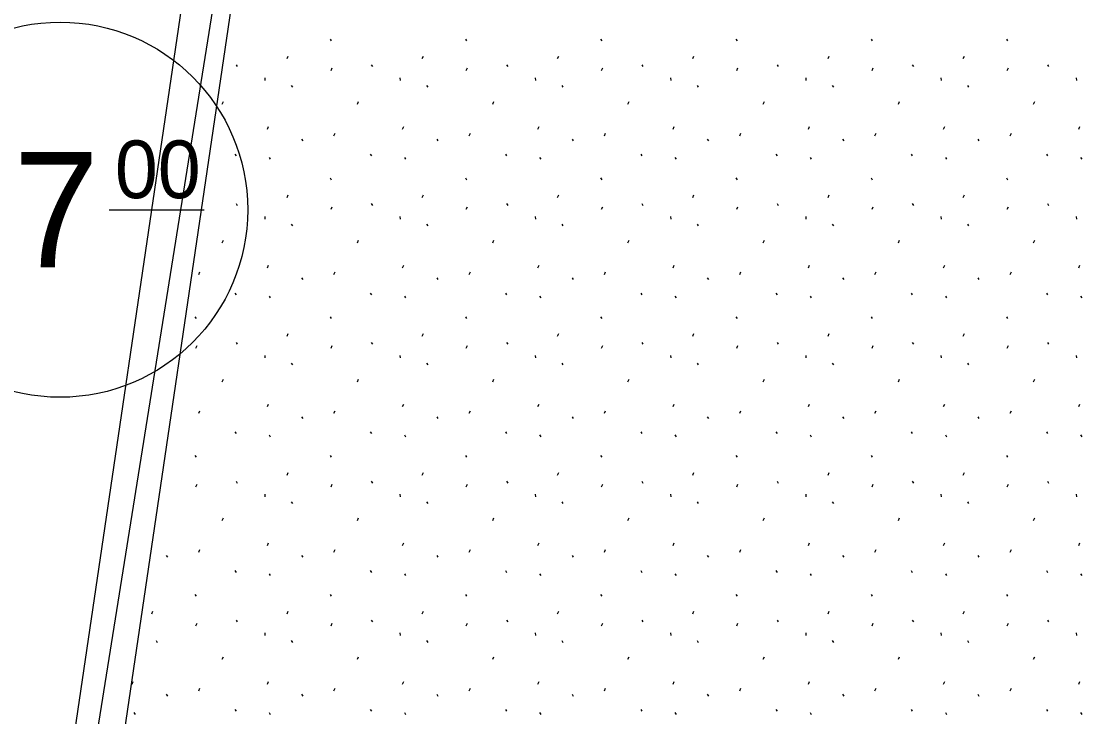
# Model space of a CAD drawing. Extents: x 419396 to 421519, y 4453567 to 4456767.
# Drawn here: x 420668.9 to 420734, y 4454619.2 to 4454661.9 of the extents above; entities that cross this region are included whole.
import ezdxf

# ---------------------------------------------------------------- set-up
doc = ezdxf.new("R2010")
doc.units = 0
for name, color, linetype in [('0_KADASTRO', 7, 'Continuous'), ('Level 28', 7, 'Continuous'), ('Level 41', 7, 'Continuous'), ('Level 58', 7, 'Continuous'), ('Level 62', 7, 'Continuous')]:
    doc.layers.add(name, color=color, linetype=linetype)

msp = doc.modelspace()

# ---------------------------------------------------------------- linework, layer by layer
at = {"layer": '0_KADASTRO'}
msp.add_lwpolyline([(420580.07, 4454615.58), (420581.08, 4454632.15), (420584.15, 4454641.28), (420591.96, 4454733.25), (420641.514, 4454715.555), (420686.15, 4454697.02), (420670.21, 4454597.2), (420624.87, 4454615.52), (420601.26, 4454625.94)], close=True, dxfattribs=at)
at = {"layer": 'Level 28'}
msp.add_line((420672.723, 4454601.182), (420684.247, 4454679.236), dxfattribs=at)
at = {"layer": 'Level 41'}
for p, q in [((420687.869, 4454660.759), (420687.94, 4454660.652)), ((420696.162, 4454660.759), (420696.233, 4454660.652)), ((420704.455, 4454660.759), (420704.526, 4454660.652)), ((420712.748, 4454660.759), (420712.819, 4454660.652)), ((420721.041, 4454660.759), (420721.112, 4454660.652)), ((420729.334, 4454660.759), (420729.405, 4454660.652)), ((420682.099, 4454659.182), (420682.17, 4454659.075)), ((420685.228, 4454659.566), (420685.299, 4454659.725)), ((420690.392, 4454659.182), (420690.463, 4454659.075)), ((420693.521, 4454659.566), (420693.592, 4454659.725)), ((420698.685, 4454659.182), (420698.756, 4454659.075)), ((420701.814, 4454659.566), (420701.885, 4454659.725)), ((420706.978, 4454659.182), (420707.049, 4454659.075)), ((420710.107, 4454659.566), (420710.178, 4454659.725)), ((420715.271, 4454659.182), (420715.342, 4454659.075)), ((420718.4, 4454659.566), (420718.471, 4454659.725)), ((420723.564, 4454659.182), (420723.635, 4454659.075)), ((420726.693, 4454659.566), (420726.764, 4454659.725)), ((420731.857, 4454659.182), (420731.928, 4454659.075)), ((420687.927, 4454658.837), (420687.999, 4454658.997)), ((420696.22, 4454658.837), (420696.292, 4454658.997)), ((420704.513, 4454658.837), (420704.585, 4454658.997)), ((420712.806, 4454658.837), (420712.878, 4454658.997)), ((420721.099, 4454658.837), (420721.171, 4454658.997)), ((420729.392, 4454658.837), (420729.464, 4454658.997)), ((420683.857, 4454658.391), (420683.875, 4454658.231)), ((420685.487, 4454657.921), (420685.557, 4454657.814)), ((420692.15, 4454658.391), (420692.168, 4454658.231)), ((420693.78, 4454657.921), (420693.85, 4454657.814)), ((420700.443, 4454658.391), (420700.461, 4454658.231)), ((420702.073, 4454657.921), (420702.143, 4454657.814)), ((420708.736, 4454658.391), (420708.754, 4454658.231)), ((420710.366, 4454657.921), (420710.436, 4454657.814)), ((420717.029, 4454658.391), (420717.047, 4454658.231)), ((420718.659, 4454657.921), (420718.729, 4454657.814)), ((420725.322, 4454658.391), (420725.34, 4454658.231)), ((420726.952, 4454657.921), (420727.022, 4454657.814)), ((420733.615, 4454658.391), (420733.633, 4454658.231)), ((420681.25, 4454656.777), (420681.322, 4454656.937)), ((420689.543, 4454656.777), (420689.615, 4454656.937)), ((420697.836, 4454656.777), (420697.908, 4454656.937)), ((420706.129, 4454656.777), (420706.201, 4454656.937)), ((420714.422, 4454656.777), (420714.494, 4454656.937)), ((420722.715, 4454656.777), (420722.787, 4454656.937)), ((420731.008, 4454656.777), (420731.08, 4454656.937)), ((420684.022, 4454655.247), (420684.092, 4454655.407)), ((420692.315, 4454655.247), (420692.385, 4454655.407)), ((420700.608, 4454655.247), (420700.678, 4454655.407)), ((420708.901, 4454655.247), (420708.971, 4454655.407)), ((420717.194, 4454655.247), (420717.264, 4454655.407)), ((420725.487, 4454655.247), (420725.557, 4454655.407)), ((420733.78, 4454655.247), (420733.85, 4454655.407)), ((420686.117, 4454654.631), (420686.188, 4454654.525)), ((420688.105, 4454654.839), (420688.176, 4454654.999)), ((420694.41, 4454654.631), (420694.481, 4454654.525)), ((420696.398, 4454654.839), (420696.469, 4454654.999)), ((420702.703, 4454654.631), (420702.774, 4454654.525)), ((420704.691, 4454654.839), (420704.762, 4454654.999)), ((420710.996, 4454654.631), (420711.067, 4454654.525)), ((420712.984, 4454654.839), (420713.055, 4454654.999)), ((420719.289, 4454654.631), (420719.36, 4454654.525)), ((420721.277, 4454654.839), (420721.348, 4454654.999)), ((420727.582, 4454654.631), (420727.653, 4454654.525)), ((420729.57, 4454654.839), (420729.641, 4454654.999)), ((420682.032, 4454653.702), (420682.103, 4454653.595)), ((420684.131, 4454653.51), (420684.202, 4454653.403)), ((420690.325, 4454653.702), (420690.396, 4454653.595)), ((420692.424, 4454653.51), (420692.495, 4454653.403)), ((420698.618, 4454653.702), (420698.689, 4454653.595)), ((420700.717, 4454653.51), (420700.788, 4454653.403)), ((420706.911, 4454653.702), (420706.982, 4454653.595)), ((420709.01, 4454653.51), (420709.081, 4454653.403)), ((420715.204, 4454653.702), (420715.275, 4454653.595)), ((420717.303, 4454653.51), (420717.374, 4454653.403)), ((420723.497, 4454653.702), (420723.568, 4454653.595)), ((420725.596, 4454653.51), (420725.667, 4454653.403)), ((420731.79, 4454653.702), (420731.861, 4454653.595)), ((420733.889, 4454653.51), (420733.96, 4454653.403)), ((420687.869, 4454652.249), (420687.94, 4454652.142)), ((420696.162, 4454652.249), (420696.233, 4454652.142)), ((420704.455, 4454652.249), (420704.526, 4454652.142)), ((420712.748, 4454652.249), (420712.819, 4454652.142)), ((420721.041, 4454652.249), (420721.112, 4454652.142)), ((420729.334, 4454652.249), (420729.405, 4454652.142)), ((420682.099, 4454650.672), (420682.17, 4454650.565)), ((420685.228, 4454651.056), (420685.299, 4454651.215)), ((420690.392, 4454650.672), (420690.463, 4454650.565)), ((420693.521, 4454651.056), (420693.592, 4454651.215)), ((420698.685, 4454650.672), (420698.756, 4454650.565)), ((420701.814, 4454651.056), (420701.885, 4454651.215)), ((420706.978, 4454650.672), (420707.049, 4454650.565)), ((420710.107, 4454651.056), (420710.178, 4454651.215)), ((420715.271, 4454650.672), (420715.342, 4454650.565)), ((420718.4, 4454651.056), (420718.471, 4454651.215)), ((420723.564, 4454650.672), (420723.635, 4454650.565)), ((420726.693, 4454651.056), (420726.764, 4454651.215)), ((420731.857, 4454650.672), (420731.928, 4454650.565)), ((420687.927, 4454650.327), (420687.999, 4454650.487)), ((420696.22, 4454650.327), (420696.292, 4454650.487)), ((420704.513, 4454650.327), (420704.585, 4454650.487)), ((420712.806, 4454650.327), (420712.878, 4454650.487)), ((420721.099, 4454650.327), (420721.171, 4454650.487)), ((420729.392, 4454650.327), (420729.464, 4454650.487)), ((420683.857, 4454649.881), (420683.875, 4454649.721)), ((420685.487, 4454649.411), (420685.557, 4454649.304)), ((420692.15, 4454649.881), (420692.168, 4454649.721)), ((420693.78, 4454649.411), (420693.85, 4454649.304)), ((420700.443, 4454649.881), (420700.461, 4454649.721)), ((420702.073, 4454649.411), (420702.143, 4454649.304)), ((420708.736, 4454649.881), (420708.754, 4454649.721)), ((420710.366, 4454649.411), (420710.436, 4454649.304)), ((420717.029, 4454649.881), (420717.047, 4454649.721)), ((420718.659, 4454649.411), (420718.729, 4454649.304)), ((420725.322, 4454649.881), (420725.34, 4454649.721)), ((420726.952, 4454649.411), (420727.022, 4454649.304)), ((420733.615, 4454649.881), (420733.633, 4454649.721)), ((420681.25, 4454648.267), (420681.322, 4454648.427)), ((420689.543, 4454648.267), (420689.615, 4454648.427)), ((420697.836, 4454648.267), (420697.908, 4454648.427)), ((420706.129, 4454648.267), (420706.201, 4454648.427)), ((420714.422, 4454648.267), (420714.494, 4454648.427)), ((420722.715, 4454648.267), (420722.787, 4454648.427)), ((420731.008, 4454648.267), (420731.08, 4454648.427)), ((420684.022, 4454646.737), (420684.092, 4454646.897)), ((420692.315, 4454646.737), (420692.385, 4454646.897)), ((420700.608, 4454646.737), (420700.678, 4454646.897)), ((420708.901, 4454646.737), (420708.971, 4454646.897)), ((420717.194, 4454646.737), (420717.264, 4454646.897)), ((420725.487, 4454646.737), (420725.557, 4454646.897)), ((420733.78, 4454646.737), (420733.85, 4454646.897)), ((420679.812, 4454646.329), (420679.883, 4454646.489)), ((420686.117, 4454646.121), (420686.188, 4454646.015)), ((420688.105, 4454646.329), (420688.176, 4454646.489)), ((420694.41, 4454646.121), (420694.481, 4454646.015)), ((420696.398, 4454646.329), (420696.469, 4454646.489)), ((420702.703, 4454646.121), (420702.774, 4454646.015)), ((420704.691, 4454646.329), (420704.762, 4454646.489)), ((420710.996, 4454646.121), (420711.067, 4454646.015)), ((420712.984, 4454646.329), (420713.055, 4454646.489)), ((420719.289, 4454646.121), (420719.36, 4454646.015)), ((420721.277, 4454646.329), (420721.348, 4454646.489)), ((420727.582, 4454646.121), (420727.653, 4454646.015)), ((420729.57, 4454646.329), (420729.641, 4454646.489)), ((420682.032, 4454645.192), (420682.103, 4454645.085)), ((420684.131, 4454645), (420684.202, 4454644.893)), ((420690.325, 4454645.192), (420690.396, 4454645.085)), ((420692.424, 4454645), (420692.495, 4454644.893)), ((420698.618, 4454645.192), (420698.689, 4454645.085)), ((420700.717, 4454645), (420700.788, 4454644.893)), ((420706.911, 4454645.192), (420706.982, 4454645.085)), ((420709.01, 4454645), (420709.081, 4454644.893)), ((420715.204, 4454645.192), (420715.275, 4454645.085)), ((420717.303, 4454645), (420717.374, 4454644.893)), ((420723.497, 4454645.192), (420723.568, 4454645.085)), ((420725.596, 4454645), (420725.667, 4454644.893)), ((420731.79, 4454645.192), (420731.861, 4454645.085)), ((420733.889, 4454645), (420733.96, 4454644.893)), ((420679.576, 4454643.739), (420679.647, 4454643.632)), ((420687.869, 4454643.739), (420687.94, 4454643.632)), ((420696.162, 4454643.739), (420696.233, 4454643.632)), ((420704.455, 4454643.739), (420704.526, 4454643.632)), ((420712.748, 4454643.739), (420712.819, 4454643.632)), ((420721.041, 4454643.739), (420721.112, 4454643.632)), ((420729.334, 4454643.739), (420729.405, 4454643.632)), ((420685.228, 4454642.546), (420685.299, 4454642.705)), ((420693.521, 4454642.546), (420693.592, 4454642.705)), ((420701.814, 4454642.546), (420701.885, 4454642.705)), ((420710.107, 4454642.546), (420710.178, 4454642.705)), ((420718.4, 4454642.546), (420718.471, 4454642.705)), ((420726.693, 4454642.546), (420726.764, 4454642.705)), ((420679.634, 4454641.817), (420679.706, 4454641.977)), ((420682.099, 4454642.162), (420682.17, 4454642.055)), ((420687.927, 4454641.817), (420687.999, 4454641.977)), ((420690.392, 4454642.162), (420690.463, 4454642.055)), ((420696.22, 4454641.817), (420696.292, 4454641.977)), ((420698.685, 4454642.162), (420698.756, 4454642.055)), ((420704.513, 4454641.817), (420704.585, 4454641.977)), ((420706.978, 4454642.162), (420707.049, 4454642.055)), ((420712.806, 4454641.817), (420712.878, 4454641.977)), ((420715.271, 4454642.162), (420715.342, 4454642.055)), ((420721.099, 4454641.817), (420721.171, 4454641.977)), ((420723.564, 4454642.162), (420723.635, 4454642.055)), ((420729.392, 4454641.817), (420729.464, 4454641.977)), ((420731.857, 4454642.162), (420731.928, 4454642.055)), ((420683.857, 4454641.371), (420683.875, 4454641.211)), ((420692.15, 4454641.371), (420692.168, 4454641.211)), ((420700.443, 4454641.371), (420700.461, 4454641.211)), ((420708.736, 4454641.371), (420708.754, 4454641.211)), ((420717.029, 4454641.371), (420717.047, 4454641.211)), ((420725.322, 4454641.371), (420725.34, 4454641.211)), ((420733.615, 4454641.371), (420733.633, 4454641.211)), ((420685.487, 4454640.901), (420685.557, 4454640.794)), ((420693.78, 4454640.901), (420693.85, 4454640.794)), ((420702.073, 4454640.901), (420702.143, 4454640.794)), ((420710.366, 4454640.901), (420710.436, 4454640.794)), ((420718.659, 4454640.901), (420718.729, 4454640.794)), ((420726.952, 4454640.901), (420727.022, 4454640.794)), ((420681.25, 4454639.757), (420681.322, 4454639.917)), ((420689.543, 4454639.757), (420689.615, 4454639.917)), ((420697.836, 4454639.757), (420697.908, 4454639.917)), ((420706.129, 4454639.757), (420706.201, 4454639.917)), ((420714.422, 4454639.757), (420714.494, 4454639.917)), ((420722.715, 4454639.757), (420722.787, 4454639.917)), ((420731.008, 4454639.757), (420731.08, 4454639.917)), ((420684.022, 4454638.227), (420684.092, 4454638.387)), ((420692.315, 4454638.227), (420692.385, 4454638.387)), ((420700.608, 4454638.227), (420700.678, 4454638.387)), ((420708.901, 4454638.227), (420708.971, 4454638.387)), ((420717.194, 4454638.227), (420717.264, 4454638.387)), ((420725.487, 4454638.227), (420725.557, 4454638.387)), ((420733.78, 4454638.227), (420733.85, 4454638.387)), ((420679.812, 4454637.819), (420679.883, 4454637.979)), ((420688.105, 4454637.819), (420688.176, 4454637.979)), ((420696.398, 4454637.819), (420696.469, 4454637.979)), ((420704.691, 4454637.819), (420704.762, 4454637.979)), ((420712.984, 4454637.819), (420713.055, 4454637.979)), ((420721.277, 4454637.819), (420721.348, 4454637.979)), ((420729.57, 4454637.819), (420729.641, 4454637.979)), ((420686.117, 4454637.611), (420686.188, 4454637.505)), ((420694.41, 4454637.611), (420694.481, 4454637.505)), ((420702.703, 4454637.611), (420702.774, 4454637.505)), ((420710.996, 4454637.611), (420711.067, 4454637.505)), ((420719.289, 4454637.611), (420719.36, 4454637.505)), ((420727.582, 4454637.611), (420727.653, 4454637.505)), ((420682.032, 4454636.682), (420682.103, 4454636.575)), ((420684.131, 4454636.49), (420684.202, 4454636.383)), ((420690.325, 4454636.682), (420690.396, 4454636.575)), ((420692.424, 4454636.49), (420692.495, 4454636.383)), ((420698.618, 4454636.682), (420698.689, 4454636.575)), ((420700.717, 4454636.49), (420700.788, 4454636.383)), ((420706.911, 4454636.682), (420706.982, 4454636.575)), ((420709.01, 4454636.49), (420709.081, 4454636.383)), ((420715.204, 4454636.682), (420715.275, 4454636.575)), ((420717.303, 4454636.49), (420717.374, 4454636.383)), ((420723.497, 4454636.682), (420723.568, 4454636.575)), ((420725.596, 4454636.49), (420725.667, 4454636.383)), ((420731.79, 4454636.682), (420731.861, 4454636.575)), ((420733.889, 4454636.49), (420733.96, 4454636.383)), ((420679.576, 4454635.229), (420679.647, 4454635.122)), ((420687.869, 4454635.229), (420687.94, 4454635.122)), ((420696.162, 4454635.229), (420696.233, 4454635.122)), ((420704.455, 4454635.229), (420704.526, 4454635.122)), ((420712.748, 4454635.229), (420712.819, 4454635.122)), ((420721.041, 4454635.229), (420721.112, 4454635.122)), ((420729.334, 4454635.229), (420729.405, 4454635.122)), ((420685.228, 4454634.036), (420685.299, 4454634.195)), ((420693.521, 4454634.036), (420693.592, 4454634.195)), ((420701.814, 4454634.036), (420701.885, 4454634.195)), ((420710.107, 4454634.036), (420710.178, 4454634.195)), ((420718.4, 4454634.036), (420718.471, 4454634.195)), ((420726.693, 4454634.036), (420726.764, 4454634.195)), ((420679.634, 4454633.307), (420679.706, 4454633.467)), ((420682.099, 4454633.652), (420682.17, 4454633.545)), ((420687.927, 4454633.307), (420687.999, 4454633.467)), ((420690.392, 4454633.652), (420690.463, 4454633.545)), ((420696.22, 4454633.307), (420696.292, 4454633.467)), ((420698.685, 4454633.652), (420698.756, 4454633.545)), ((420704.513, 4454633.307), (420704.585, 4454633.467)), ((420706.978, 4454633.652), (420707.049, 4454633.545)), ((420712.806, 4454633.307), (420712.878, 4454633.467)), ((420715.271, 4454633.652), (420715.342, 4454633.545)), ((420721.099, 4454633.307), (420721.171, 4454633.467)), ((420723.564, 4454633.652), (420723.635, 4454633.545)), ((420729.392, 4454633.307), (420729.464, 4454633.467)), ((420731.857, 4454633.652), (420731.928, 4454633.545)), ((420683.857, 4454632.861), (420683.875, 4454632.701)), ((420692.15, 4454632.861), (420692.168, 4454632.701)), ((420700.443, 4454632.861), (420700.461, 4454632.701)), ((420708.736, 4454632.861), (420708.754, 4454632.701)), ((420717.029, 4454632.861), (420717.047, 4454632.701)), ((420725.322, 4454632.861), (420725.34, 4454632.701)), ((420733.615, 4454632.861), (420733.633, 4454632.701)), ((420685.487, 4454632.391), (420685.557, 4454632.284)), ((420693.78, 4454632.391), (420693.85, 4454632.284)), ((420702.073, 4454632.391), (420702.143, 4454632.284)), ((420710.366, 4454632.391), (420710.436, 4454632.284)), ((420718.659, 4454632.391), (420718.729, 4454632.284)), ((420726.952, 4454632.391), (420727.022, 4454632.284)), ((420681.25, 4454631.247), (420681.322, 4454631.407)), ((420689.543, 4454631.247), (420689.615, 4454631.407)), ((420697.836, 4454631.247), (420697.908, 4454631.407)), ((420706.129, 4454631.247), (420706.201, 4454631.407)), ((420714.422, 4454631.247), (420714.494, 4454631.407)), ((420722.715, 4454631.247), (420722.787, 4454631.407)), ((420731.008, 4454631.247), (420731.08, 4454631.407)), ((420684.022, 4454629.717), (420684.092, 4454629.877)), ((420692.315, 4454629.717), (420692.385, 4454629.877)), ((420700.608, 4454629.717), (420700.678, 4454629.877)), ((420708.901, 4454629.717), (420708.971, 4454629.877)), ((420717.194, 4454629.717), (420717.264, 4454629.877)), ((420725.487, 4454629.717), (420725.557, 4454629.877)), ((420733.78, 4454629.717), (420733.85, 4454629.877)), ((420679.812, 4454629.309), (420679.883, 4454629.469)), ((420688.105, 4454629.309), (420688.176, 4454629.469)), ((420696.398, 4454629.309), (420696.469, 4454629.469)), ((420704.691, 4454629.309), (420704.762, 4454629.469)), ((420712.984, 4454629.309), (420713.055, 4454629.469)), ((420721.277, 4454629.309), (420721.348, 4454629.469)), ((420729.57, 4454629.309), (420729.641, 4454629.469)), ((420677.824, 4454629.101), (420677.895, 4454628.995)), ((420686.117, 4454629.101), (420686.188, 4454628.995)), ((420694.41, 4454629.101), (420694.481, 4454628.995)), ((420702.703, 4454629.101), (420702.774, 4454628.995)), ((420710.996, 4454629.101), (420711.067, 4454628.995)), ((420719.289, 4454629.101), (420719.36, 4454628.995)), ((420727.582, 4454629.101), (420727.653, 4454628.995)), ((420682.032, 4454628.172), (420682.103, 4454628.065)), ((420684.131, 4454627.98), (420684.202, 4454627.873)), ((420690.325, 4454628.172), (420690.396, 4454628.065)), ((420692.424, 4454627.98), (420692.495, 4454627.873)), ((420698.618, 4454628.172), (420698.689, 4454628.065)), ((420700.717, 4454627.98), (420700.788, 4454627.873)), ((420706.911, 4454628.172), (420706.982, 4454628.065)), ((420709.01, 4454627.98), (420709.081, 4454627.873)), ((420715.204, 4454628.172), (420715.275, 4454628.065)), ((420717.303, 4454627.98), (420717.374, 4454627.873)), ((420723.497, 4454628.172), (420723.568, 4454628.065)), ((420725.596, 4454627.98), (420725.667, 4454627.873)), ((420731.79, 4454628.172), (420731.861, 4454628.065)), ((420733.889, 4454627.98), (420733.96, 4454627.873)), ((420679.576, 4454626.719), (420679.647, 4454626.612)), ((420687.869, 4454626.719), (420687.94, 4454626.612)), ((420696.162, 4454626.719), (420696.233, 4454626.612)), ((420704.455, 4454626.719), (420704.526, 4454626.612)), ((420712.748, 4454626.719), (420712.819, 4454626.612)), ((420721.041, 4454626.719), (420721.112, 4454626.612)), ((420729.334, 4454626.719), (420729.405, 4454626.612)), ((420676.935, 4454625.526), (420677.006, 4454625.685)), ((420685.228, 4454625.526), (420685.299, 4454625.685)), ((420693.521, 4454625.526), (420693.592, 4454625.685)), ((420701.814, 4454625.526), (420701.885, 4454625.685)), ((420710.107, 4454625.526), (420710.178, 4454625.685)), ((420718.4, 4454625.526), (420718.471, 4454625.685)), ((420726.693, 4454625.526), (420726.764, 4454625.685)), ((420679.634, 4454624.797), (420679.706, 4454624.957)), ((420682.099, 4454625.142), (420682.17, 4454625.035)), ((420687.927, 4454624.797), (420687.999, 4454624.957)), ((420690.392, 4454625.142), (420690.463, 4454625.035)), ((420696.22, 4454624.797), (420696.292, 4454624.957)), ((420698.685, 4454625.142), (420698.756, 4454625.035)), ((420704.513, 4454624.797), (420704.585, 4454624.957)), ((420706.978, 4454625.142), (420707.049, 4454625.035)), ((420712.806, 4454624.797), (420712.878, 4454624.957)), ((420715.271, 4454625.142), (420715.342, 4454625.035)), ((420721.099, 4454624.797), (420721.171, 4454624.957)), ((420723.564, 4454625.142), (420723.635, 4454625.035)), ((420729.392, 4454624.797), (420729.464, 4454624.957)), ((420731.857, 4454625.142), (420731.928, 4454625.035)), ((420683.857, 4454624.351), (420683.875, 4454624.191)), ((420692.15, 4454624.351), (420692.168, 4454624.191)), ((420700.443, 4454624.351), (420700.461, 4454624.191)), ((420708.736, 4454624.351), (420708.754, 4454624.191)), ((420717.029, 4454624.351), (420717.047, 4454624.191)), ((420725.322, 4454624.351), (420725.34, 4454624.191)), ((420733.615, 4454624.351), (420733.633, 4454624.191)), ((420677.194, 4454623.881), (420677.264, 4454623.774)), ((420685.487, 4454623.881), (420685.557, 4454623.774)), ((420693.78, 4454623.881), (420693.85, 4454623.774)), ((420702.073, 4454623.881), (420702.143, 4454623.774)), ((420710.366, 4454623.881), (420710.436, 4454623.774)), ((420718.659, 4454623.881), (420718.729, 4454623.774)), ((420726.952, 4454623.881), (420727.022, 4454623.774)), ((420681.25, 4454622.737), (420681.322, 4454622.897)), ((420689.543, 4454622.737), (420689.615, 4454622.897)), ((420697.836, 4454622.737), (420697.908, 4454622.897)), ((420706.129, 4454622.737), (420706.201, 4454622.897)), ((420714.422, 4454622.737), (420714.494, 4454622.897)), ((420722.715, 4454622.737), (420722.787, 4454622.897)), ((420731.008, 4454622.737), (420731.08, 4454622.897)), ((420675.729, 4454621.207), (420675.799, 4454621.367)), ((420679.812, 4454620.799), (420679.883, 4454620.959)), ((420684.022, 4454621.207), (420684.092, 4454621.367)), ((420688.105, 4454620.799), (420688.176, 4454620.959)), ((420692.315, 4454621.207), (420692.385, 4454621.367)), ((420696.398, 4454620.799), (420696.469, 4454620.959)), ((420700.608, 4454621.207), (420700.678, 4454621.367)), ((420704.691, 4454620.799), (420704.762, 4454620.959)), ((420708.901, 4454621.207), (420708.971, 4454621.367)), ((420712.984, 4454620.799), (420713.055, 4454620.959)), ((420717.194, 4454621.207), (420717.264, 4454621.367)), ((420721.277, 4454620.799), (420721.348, 4454620.959)), ((420725.487, 4454621.207), (420725.557, 4454621.367)), ((420729.57, 4454620.799), (420729.641, 4454620.959)), ((420733.78, 4454621.207), (420733.85, 4454621.367)), ((420677.824, 4454620.591), (420677.895, 4454620.485)), ((420686.117, 4454620.591), (420686.188, 4454620.485)), ((420694.41, 4454620.591), (420694.481, 4454620.485)), ((420702.703, 4454620.591), (420702.774, 4454620.485)), ((420710.996, 4454620.591), (420711.067, 4454620.485)), ((420719.289, 4454620.591), (420719.36, 4454620.485)), ((420727.582, 4454620.591), (420727.653, 4454620.485)), ((420675.838, 4454619.47), (420675.909, 4454619.363)), ((420682.032, 4454619.662), (420682.103, 4454619.555)), ((420684.131, 4454619.47), (420684.202, 4454619.363)), ((420690.325, 4454619.662), (420690.396, 4454619.555)), ((420692.424, 4454619.47), (420692.495, 4454619.363)), ((420698.618, 4454619.662), (420698.689, 4454619.555)), ((420700.717, 4454619.47), (420700.788, 4454619.363)), ((420706.911, 4454619.662), (420706.982, 4454619.555)), ((420709.01, 4454619.47), (420709.081, 4454619.363)), ((420715.204, 4454619.662), (420715.275, 4454619.555)), ((420717.303, 4454619.47), (420717.374, 4454619.363)), ((420723.497, 4454619.662), (420723.568, 4454619.555)), ((420725.596, 4454619.47), (420725.667, 4454619.363)), ((420731.79, 4454619.662), (420731.861, 4454619.555)), ((420733.889, 4454619.47), (420733.96, 4454619.363))]:
    msp.add_line(p, q, dxfattribs=at)
at = {"layer": 'Level 58'}
msp.add_line((420674.318, 4454650.303), (420680.152, 4454650.303), dxfattribs=at)
msp.add_circle((420671.313, 4454650.303), 11.5, dxfattribs=at)
at = {"layer": 'Level 62'}
msp.add_line((420668.995, 4454596.473), (420681.189, 4454679.067), dxfattribs=at)

# ---------------------------------------------------------------- texts
at = {"layer": 'Level 58'}
for s, height, p in [('00', 3.5355, (420674.672, 4454651.01)), ('17', 7.0711, (420663.181, 4454646.767))]:
    msp.add_text(s, height=height, dxfattribs=at).set_placement(p)

doc.saveas('drawing.dxf')
